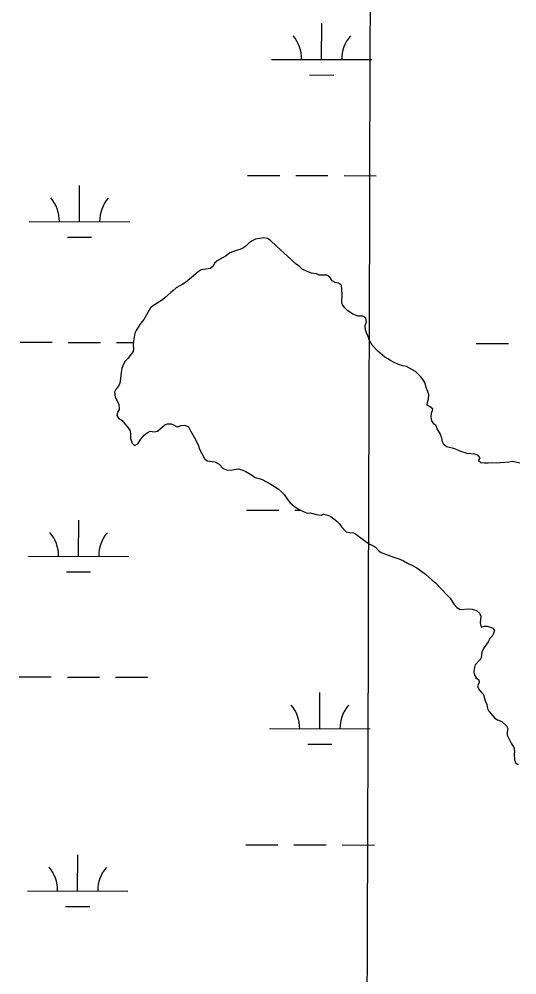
# Model space of a CAD drawing. Extents: x 3161615 to 3199515, y 867541 to 892976.
# Drawn here: x 3170714 to 3171210, y 877519 to 878469 of the extents above; entities that cross this region are included whole.
import ezdxf

# ---------------------------------------------------------------- set-up
doc = ezdxf.new("R2010")
doc.units = 0
for name, color, linetype in [('V-GRID-MAJR', 7, 'Continuous'), ('V-TOPO-SHOR', 7, 'Continuous'), ('V-WETL-SWMP', 7, 'Continuous')]:
    doc.layers.add(name, color=color, linetype=linetype)

msp = doc.modelspace()

# ---------------------------------------------------------------- linework, layer by layer
at = {"layer": 'V-GRID-MAJR'}
msp.add_spline([(3171047.15, 872993.11), (3171065.66, 879053.81), (3171084.18, 885116.46), (3171102.69, 891179.14), (3171102.7, 891181.04)], degree=3, dxfattribs=at)
at = {"layer": 'V-TOPO-SHOR'}
for points in [[(3171040.91, 878179.25), (3171038.37, 878181.82), (3171036.15, 878184.71), (3171035.52, 878187.91), (3171035.56, 878195.57), (3171034.96, 878204.53), (3171032.09, 878206.45), (3171028.9, 878207.11), (3171025.71, 878208.72), (3171023.49, 878212.25), (3171020.3, 878214.18), (3171012.96, 878214.21), (3171010.09, 878215.82), (3171005.3, 878216.49), (3171000.83, 878218.1), (3170996.05, 878220.36), (3170993.18, 878222.93), (3170990, 878225.19), (3170977.59, 878236.43), (3170970.27, 878243.17), (3170964.55, 878248.95), (3170961.36, 878250.88), (3170957.85, 878251.54), (3170949.53, 878249.98), (3170946.01, 878248.4), (3170943.13, 878246.5), (3170939.92, 878243.31), (3170937.03, 878241.09), (3170933.83, 878239.83), (3170929.35, 878238.57), (3170923.91, 878236.68), (3170920.38, 878233.5), (3170916.54, 878231.6), (3170911.41, 878228.43), (3170908.84, 878226.2), (3170907.23, 878223.34), (3170904.66, 878221.11), (3170895.39, 878219.56), (3170892.5, 878217.65), (3170887.69, 878213.84), (3170879.99, 878207.17), (3170877.11, 878205.26), (3170870.7, 878201.78), (3170867.49, 878199.24), (3170865.25, 878197.01), (3170859.47, 878192.24), (3170856.9, 878189.7), (3170847.93, 878184.31), (3170845.04, 878181.77), (3170838.28, 878170.3), (3170834.42, 878165.2), (3170830.88, 878159.47), (3170829.59, 878156.59), (3170828.61, 878152.77), (3170827.95, 878148.61), (3170827.62, 878145.1), (3170828.24, 878141.58), (3170827.91, 878138.39), (3170822.44, 878131.39), (3170819.87, 878128.84), (3170818.26, 878125.97), (3170816.64, 878121.51), (3170815.67, 878117.68), (3170815.32, 878111.61), (3170814.66, 878106.82), (3170813.05, 878103.95), (3170810.8, 878101.4), (3170809.18, 878097.89), (3170809.8, 878093.1), (3170813.6, 878086.05), (3170813.9, 878080.94), (3170812.29, 878078.07), (3170811.63, 878074.88), (3170813.22, 878072.31), (3170816.4, 878070.06), (3170822.76, 878062.68), (3170824.66, 878059.48), (3170825.28, 878055.64), (3170825.27, 878052.13), (3170826.84, 878047.32), (3170829.07, 878045.08), (3170832.27, 878046.66), (3170835.49, 878051.44), (3170838.7, 878055.26), (3170841.59, 878057.48), (3170844.79, 878059.38), (3170848.62, 878058.73), (3170851.82, 878059.35), (3170859.2, 878065.71), (3170862.08, 878066.65), (3170865.6, 878066.64), (3170868.47, 878065.34), (3170871.65, 878063.41), (3170875.49, 878064.99), (3170879.33, 878065.29), (3170882.84, 878063.68), (3170884.74, 878059.52), (3170889.81, 878050.86), (3170892.65, 878044.78), (3170893.92, 878041.26), (3170898.67, 878031.97)], [(3171212.43, 878027.31), (3171205.09, 878029.26), (3171201.57, 878028.32), (3171189.11, 878027.42), (3171184.95, 878027.76), (3171181.12, 878027.46), (3171177.29, 878027.47), (3171173.77, 878027.81), (3171171.23, 878029.74), (3171173.16, 878032.6), (3171170.61, 878035.49), (3171167.74, 878036.46), (3171160.08, 878037.14), (3171153.69, 878039.09), (3171147.63, 878041.67), (3171139.66, 878043.63), (3171136.79, 878045.88), (3171135.52, 878048.76), (3171134.9, 878052.28), (3171133.33, 878057.08), (3171130.15, 878061.56), (3171129.21, 878064.44), (3171126.98, 878066.69), (3171124.76, 878069.58), (3171124.14, 878073.09), (3171124.48, 878077.25), (3171125.77, 878081.08), (3171123.22, 878083.32), (3171120.35, 878084.94), (3171120.69, 878088.13), (3171121.66, 878091), (3171122, 878095.47), (3171121.06, 878098.67), (3171119.16, 878102.52), (3171118.22, 878107), (3171116.32, 878110.2), (3171114.1, 878113.4), (3171108.69, 878118.54), (3171099.77, 878123.7), (3171095.94, 878124.35), (3171091.79, 878125.65), (3171087.32, 878127.59), (3171083.82, 878129.52), (3171081.27, 878131.13), (3171078.08, 878132.75), (3171071.08, 878138.85), (3171065.67, 878144.63), (3171062.5, 878150.07), (3171061.56, 878153.27), (3171059.98, 878157.12), (3171059.04, 878160), (3171058.42, 878164.15), (3171060.03, 878167.98), (3171059.41, 878171.5), (3171056.22, 878173.43), (3171051.75, 878173.45), (3171046.33, 878175.71), (3171040.91, 878179.25)], [(3170898.67, 878031.97), (3170901.53, 878029.72), (3170908.88, 878028.73), (3170913.34, 878026.47), (3170917.47, 878022.3), (3170920.66, 878020.68), (3170925.13, 878020.34), (3170928.33, 878021.29), (3170932.17, 878021.91), (3170936, 878020.93), (3170939.83, 878019.31), (3170946.52, 878015.13), (3170949.07, 878013.2), (3170953.22, 878012.22), (3170956.09, 878011.25), (3170964.69, 878006.42), (3170972.02, 878001.91), (3170975.84, 877998.7), (3170978.07, 877996.45), (3170981.24, 877991.32), (3170984.1, 877988.11), (3170987.92, 877984.58), (3170993.01, 877981.36), (3170997.8, 877979.1), (3171000.99, 877977.81), (3171004.18, 877978.11), (3171009.93, 877976.49), (3171014.72, 877975.83), (3171017.6, 877976.77), (3171021.43, 877975.8), (3171024.3, 877974.5), (3171030.35, 877969.68), (3171033.21, 877967.11), (3171035.11, 877964.23), (3171039.56, 877959.1), (3171043.39, 877958.44), (3171047.23, 877958.1), (3171050.41, 877956.17), (3171060.6, 877948.45), (3171063.15, 877946.84), (3171066.02, 877945.55), (3171068.89, 877943.94), (3171071.75, 877940.73), (3171074.62, 877938.8), (3171085.14, 877934.6), (3171093.12, 877932), (3171096.63, 877930.39), (3171100.77, 877928.13), (3171104.91, 877926.2), (3171110.01, 877923.3), (3171118.61, 877917.18), (3171124.98, 877911.41), (3171128.48, 877908.51), (3171140.24, 877896.31), (3171142.79, 877893.43), (3171147.23, 877887.01), (3171149.77, 877883.81), (3171152.96, 877881.88), (3171161.27, 877882.79), (3171165.1, 877882.14), (3171169.25, 877880.84), (3171172.43, 877878.27), (3171173.7, 877875.39), (3171173.03, 877868.36), (3171173.97, 877864.52), (3171176.85, 877865.47), (3171180.04, 877865.45), (3171185.79, 877863.51), (3171187.37, 877860.94), (3171186.4, 877858.07), (3171184.79, 877855.52), (3171182.54, 877852.98), (3171180.93, 877849.79), (3171177.07, 877844.06), (3171174.81, 877839.91), (3171174.16, 877836.4), (3171173.82, 877832.89), (3171168.04, 877826.84), (3171167.06, 877823.01), (3171166.73, 877819.82), (3171167.35, 877816.62), (3171168.94, 877814.06)], [(3171168.94, 877814.06), (3171171.8, 877812.13), (3171172.11, 877808.93), (3171170.5, 877806.06), (3171171.76, 877802.54), (3171173.98, 877799.66), (3171176.21, 877797.41), (3171178.1, 877791.33), (3171179.68, 877787.48), (3171180.3, 877783.65), (3171181.56, 877780.77), (3171187.6, 877774.03), (3171190.15, 877772.42), (3171194.62, 877770.48), (3171199.07, 877766.3), (3171200.66, 877763.74), (3171200, 877760.23), (3171199.99, 877757.04), (3171203.78, 877749.03), (3171206.64, 877744.86), (3171207.26, 877741.02), (3171206.93, 877737.51), (3171207.22, 877732.72), (3171208.16, 877729.52), (3171210.71, 877727.91)]]:
    msp.add_lwpolyline(points, dxfattribs=at)
at = {"layer": 'V-WETL-SWMP'}
for p, q in [((3171015.3, 878428.76), (3171015.4, 878464.76)), ((3170965.3, 878428.9), (3171065.3, 878428.62)), ((3171003.25, 878413.37), (3171027.25, 878413.3)), ((3170941.57, 878313.53), (3170973.57, 878313.45)), ((3170989.57, 878313.4), (3171021.57, 878313.31)), ((3171037.57, 878313.27), (3171069.57, 878313.18)), ((3170774.38, 878267.57), (3170774.48, 878303.57)), ((3170724.38, 878267.7), (3170824.38, 878267.43)), ((3170762.34, 878252.17), (3170786.34, 878252.1)), ((3170715.2, 878147.66), (3170747.2, 878147.57)), ((3170763.2, 878147.53), (3170795.2, 878147.44)), ((3170811.2, 878147.39), (3170827.83, 878147.35)), ((3171169.11, 878146.4), (3171201.11, 878146.32)), ((3170940.65, 877980.86), (3170972.65, 877980.77)), ((3170988.65, 877980.73), (3170994.39, 877980.71)), ((3170773.46, 877934.89), (3170773.56, 877970.89)), ((3170723.46, 877935.03), (3170823.46, 877934.75)), ((3170761.42, 877919.49), (3170785.42, 877919.43)), ((3170714.28, 877814.98), (3170746.28, 877814.9)), ((3170762.28, 877814.85), (3170794.28, 877814.76)), ((3170810.28, 877814.72), (3170842.28, 877814.63)), ((3171168.19, 877813.73), (3171169.43, 877813.73)), ((3171013.46, 877763.42), (3171013.56, 877799.42)), ((3170963.46, 877763.55), (3171063.46, 877763.28)), ((3171001.42, 877748.02), (3171025.42, 877747.95)), ((3170939.73, 877648.19), (3170971.73, 877648.1)), ((3170987.73, 877648.05), (3171019.73, 877647.97)), ((3171035.73, 877647.92), (3171067.73, 877647.83)), ((3170772.54, 877602.22), (3170772.64, 877638.22)), ((3170722.54, 877602.36), (3170822.54, 877602.08)), ((3170760.5, 877586.82), (3170784.5, 877586.75))]:
    msp.add_line(p, q, dxfattribs=at)
for points in [[(3171040.91, 878179.25), (3171038.37, 878181.82), (3171036.14, 878184.71), (3171035.52, 878187.91), (3171035.56, 878195.57), (3171034.96, 878204.52), (3171032.09, 878206.46), (3171028.9, 878207.11), (3171025.71, 878208.72), (3171023.49, 878212.25), (3171020.3, 878214.18), (3171012.96, 878214.21), (3171010.09, 878215.82), (3171005.3, 878216.49), (3171000.83, 878218.1), (3170996.05, 878220.36), (3170993.18, 878222.93), (3170990, 878225.19), (3170977.59, 878236.43), (3170970.27, 878243.17), (3170964.55, 878248.95), (3170961.36, 878250.88), (3170957.85, 878251.54), (3170949.53, 878249.98), (3170946.01, 878248.4), (3170943.13, 878246.49), (3170939.92, 878243.31), (3170937.03, 878241.09), (3170933.83, 878239.83), (3170929.35, 878238.57), (3170923.91, 878236.68), (3170920.38, 878233.5), (3170916.54, 878231.6), (3170911.41, 878228.43), (3170908.84, 878226.2), (3170907.23, 878223.34), (3170904.66, 878221.11), (3170895.39, 878219.56), (3170892.5, 878217.65), (3170887.69, 878213.84), (3170879.99, 878207.17), (3170877.11, 878205.26), (3170870.7, 878201.78), (3170867.49, 878199.24), (3170865.25, 878197.01), (3170859.47, 878192.24), (3170856.9, 878189.7), (3170847.93, 878184.31), (3170845.04, 878181.77), (3170838.28, 878170.29), (3170834.42, 878165.2), (3170830.88, 878159.46), (3170829.59, 878156.59), (3170828.61, 878152.77), (3170827.95, 878148.61), (3170827.62, 878145.1), (3170828.24, 878141.58), (3170827.91, 878138.39), (3170822.44, 878131.38), (3170819.87, 878128.84), (3170818.26, 878125.97), (3170816.64, 878121.51), (3170815.67, 878117.68), (3170815.32, 878111.61), (3170814.66, 878106.82), (3170813.05, 878103.95), (3170810.8, 878101.4), (3170809.18, 878097.89), (3170809.8, 878093.1), (3170813.6, 878086.05), (3170813.9, 878080.94), (3170812.29, 878078.07), (3170811.63, 878074.88), (3170813.22, 878072.31), (3170816.4, 878070.06), (3170822.76, 878062.68), (3170824.66, 878059.48), (3170825.28, 878055.64), (3170825.27, 878052.13), (3170826.84, 878047.32), (3170829.07, 878045.08), (3170832.27, 878046.66), (3170835.49, 878051.44), (3170838.7, 878055.26), (3170841.59, 878057.48), (3170844.79, 878059.38), (3170848.62, 878058.73), (3170851.82, 878059.35), (3170859.2, 878065.71), (3170862.08, 878066.65), (3170865.6, 878066.64), (3170868.47, 878065.34), (3170871.65, 878063.41), (3170875.49, 878064.99), (3170879.33, 878065.29), (3170882.84, 878063.68), (3170884.74, 878059.52), (3170889.81, 878050.86), (3170892.65, 878044.78), (3170893.92, 878041.26), (3170898.67, 878031.97)], [(3171212.43, 878027.31), (3171205.09, 878029.26), (3171201.57, 878028.32), (3171189.11, 878027.42), (3171184.96, 878027.76), (3171181.12, 878027.45), (3171177.29, 878027.47), (3171173.77, 878027.81), (3171171.22, 878029.74), (3171173.16, 878032.6), (3171170.61, 878035.49), (3171167.74, 878036.46), (3171160.08, 878037.14), (3171153.69, 878039.09), (3171147.63, 878041.67), (3171139.65, 878043.63), (3171136.79, 878045.88), (3171135.52, 878048.76), (3171134.9, 878052.28), (3171133.33, 878057.08), (3171130.15, 878061.56), (3171129.21, 878064.44), (3171126.98, 878066.69), (3171124.76, 878069.58), (3171124.14, 878073.1), (3171124.47, 878077.25), (3171125.77, 878081.08), (3171123.22, 878083.33), (3171120.36, 878084.94), (3171120.69, 878088.13), (3171121.66, 878091), (3171122, 878095.47), (3171121.06, 878098.67), (3171119.16, 878102.52), (3171118.22, 878106.99), (3171116.32, 878110.2), (3171114.1, 878113.4), (3171108.69, 878118.54), (3171099.77, 878123.7), (3171095.94, 878124.35), (3171091.79, 878125.65), (3171087.32, 878127.59), (3171083.82, 878129.52), (3171081.27, 878131.13), (3171078.08, 878132.75), (3171071.08, 878138.85), (3171065.67, 878144.63), (3171062.5, 878150.07), (3171061.56, 878153.27), (3171059.98, 878157.12), (3171059.04, 878160), (3171058.42, 878164.15), (3171060.03, 878167.98), (3171059.41, 878171.5), (3171056.22, 878173.43), (3171051.75, 878173.45), (3171046.33, 878175.71), (3171040.91, 878179.25)], [(3170898.67, 878031.97), (3170901.53, 878029.72), (3170908.88, 878028.73), (3170913.34, 878026.47), (3170917.47, 878022.3), (3170920.66, 878020.68), (3170925.13, 878020.34), (3170928.33, 878021.29), (3170932.17, 878021.91), (3170936, 878020.93), (3170939.83, 878019.32), (3170946.52, 878015.13), (3170949.07, 878013.2), (3170953.22, 878012.22), (3170956.09, 878011.25), (3170964.69, 878006.42), (3170972.02, 878001.91), (3170975.84, 877998.7), (3170978.07, 877996.45), (3170981.24, 877991.32), (3170984.1, 877988.11), (3170987.92, 877984.58), (3170993.01, 877981.36), (3170997.8, 877979.1), (3171000.99, 877977.81), (3171004.18, 877978.11), (3171009.93, 877976.49), (3171014.72, 877975.83), (3171017.6, 877976.77), (3171021.43, 877975.8), (3171024.3, 877974.5), (3171030.35, 877969.68), (3171033.21, 877967.11), (3171035.11, 877964.23), (3171039.56, 877959.1), (3171043.39, 877958.44), (3171047.23, 877958.1), (3171050.41, 877956.17), (3171060.6, 877948.45), (3171063.15, 877946.84), (3171066.02, 877945.55), (3171068.89, 877943.94), (3171071.75, 877940.73), (3171074.62, 877938.8), (3171085.14, 877934.6), (3171093.12, 877932), (3171096.63, 877930.39), (3171100.77, 877928.13), (3171104.91, 877926.2), (3171110.01, 877923.3), (3171118.61, 877917.19), (3171124.98, 877911.4), (3171128.48, 877908.51), (3171140.24, 877896.31), (3171142.79, 877893.43), (3171147.23, 877887.01), (3171149.77, 877883.81), (3171152.96, 877881.88), (3171161.27, 877882.8), (3171165.1, 877882.14), (3171169.25, 877880.84), (3171172.43, 877878.27), (3171173.7, 877875.39), (3171173.03, 877868.36), (3171173.97, 877864.52), (3171176.85, 877865.47), (3171180.04, 877865.45), (3171185.79, 877863.51), (3171187.37, 877860.94), (3171186.4, 877858.07), (3171184.79, 877855.52), (3171182.54, 877852.98), (3171180.93, 877849.79), (3171177.07, 877844.06), (3171174.81, 877839.91), (3171174.16, 877836.4), (3171173.82, 877832.89), (3171168.04, 877826.84), (3171167.06, 877823.01), (3171166.73, 877819.82), (3171167.35, 877816.62), (3171168.94, 877814.06), (3171171.8, 877812.13), (3171172.11, 877808.93), (3171170.5, 877806.06), (3171171.76, 877802.54), (3171173.98, 877799.66), (3171176.21, 877797.41), (3171178.1, 877791.33), (3171179.68, 877787.49), (3171180.3, 877783.65), (3171181.56, 877780.77), (3171187.6, 877774.03), (3171190.15, 877772.42), (3171194.62, 877770.48), (3171199.07, 877766.31), (3171200.66, 877763.74), (3171200, 877760.23), (3171199.99, 877757.03), (3171203.78, 877749.03), (3171206.64, 877744.86)], [(3171206.64, 877744.86), (3171207.26, 877741.02), (3171206.93, 877737.51), (3171207.22, 877732.72), (3171208.17, 877729.52), (3171210.71, 877727.91)]]:
    msp.add_lwpolyline(points, dxfattribs=at)
for centre, start, end in [((3170960.06, 878429.39), 359.06985, 40.61351), ((3171070.54, 878429.09), 139.06985, 180.61351), ((3170719.14, 878268.19), 359.06985, 40.61351), ((3170829.62, 878267.89), 139.06985, 180.61351), ((3170718.22, 877935.52), 359.06985, 40.61351), ((3170828.7, 877935.21), 139.06985, 180.61351), ((3170958.22, 877764.04), 359.06985, 40.61351), ((3171068.7, 877763.74), 139.06985, 180.61351), ((3170717.3, 877602.85), 359.06985, 40.61351), ((3170827.78, 877602.54), 139.06985, 180.61351)]:
    msp.add_arc(centre, 35.25, start, end, dxfattribs=at)

doc.saveas('drawing.dxf')
